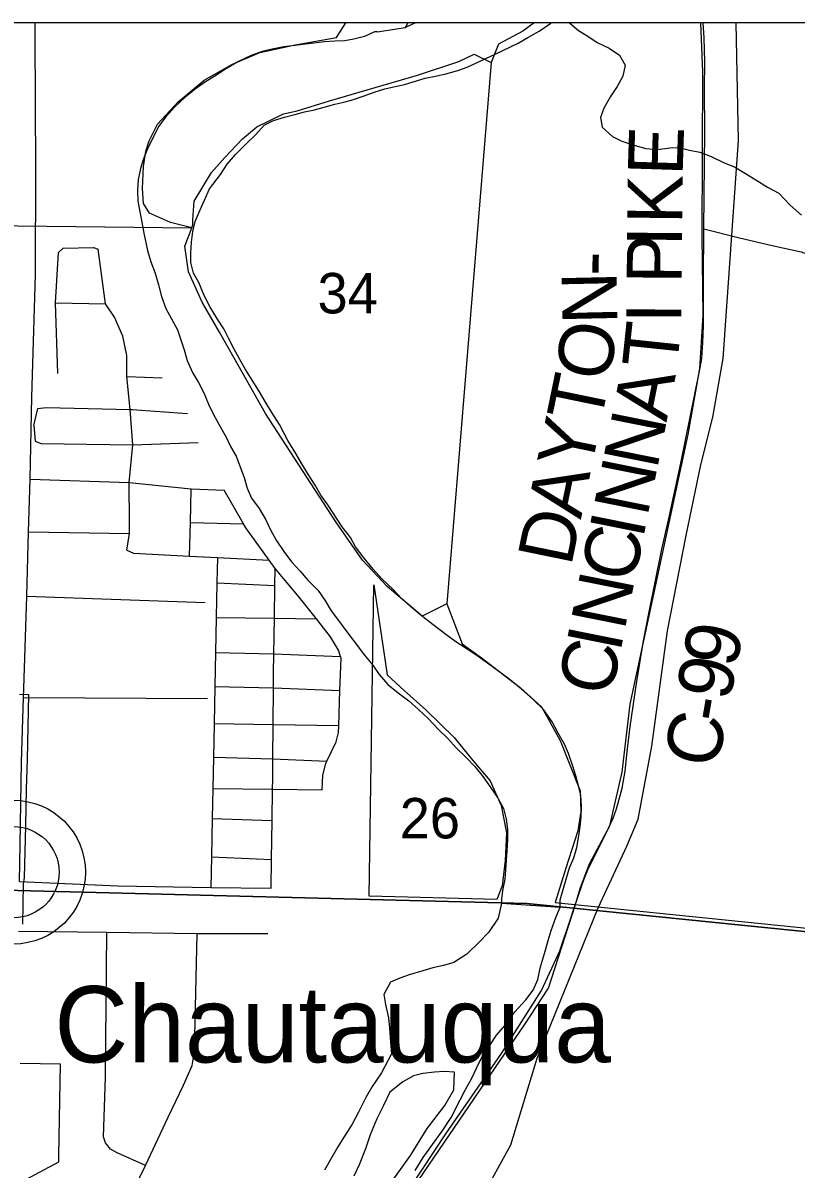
# Model space of a CAD drawing. Extents: x -7.3 to 34, y 0 to 22.
# Drawn here: x 6.43 to 7.229, y 19.714 to 20.9 of the extents above; entities that cross this region are included whole.
import ezdxf

# ---------------------------------------------------------------- set-up
doc = ezdxf.new("R2010")
doc.units = 0
for name, color, linetype in [('GM_X_Corporation', 7, 'Continuous'), ('GM_X_County_Road', 7, 'Continuous'), ('GM_X_County_Road_Text', 7, 'Continuous'), ('GM_X_Major_River', 7, 'Continuous'), ('GM_X_Minor_River', 7, 'Continuous'), ('GM_X_Rail_Line', 7, 'Continuous'), ('GM_X_Section_Text', 7, 'Continuous'), ('GM_X_Township_Road', 7, 'Continuous'), ('GM_X_Unincorporated', 7, 'Continuous'), ('GM_X_Unincorporated_Text', 7, 'Continuous')]:
    doc.layers.add(name, color=color, linetype=linetype)

msp = doc.modelspace()

# ---------------------------------------------------------------- linework, layer by layer
at = {"layer": 'GM_X_Corporation'}
for points in [[(2.7422, 20.0783), (4.2288, 20.048), (4.2328, 20.0479), (4.4762, 20.0428), (4.7954, 20.036), (4.9235, 20.0334), (4.9401, 20.0331), (4.9519, 20.0328), (5.8024, 20.0153), (5.9388, 20.0125), (6.0214, 20.0108), (6.0677, 20.0098), (6.0763, 20.0096), (6.4154, 20.0027), (6.4242, 20.0024), (6.9507, 19.9888), (6.9988, 19.9839), (7.6051, 19.9224), (7.8469, 19.8978), (8.8913, 19.7872), (8.9, 19.7858), (8.9, 20.9), (2.1, 20.9)], [(8.9, 20.9), (4.7796, 20.9), (4.7799, 20.7827), (4.7788, 20.7319), (4.7788, 20.7252), (4.7798, 20.7211), (4.7847, 20.7149), (4.7927, 20.7114), (4.804, 20.71), (4.7977, 20.2101), (4.7954, 20.036), (4.9235, 20.0334), (4.9401, 20.0331), (4.9519, 20.0328), (5.8024, 20.0153), (5.9388, 20.0125), (6.0214, 20.0108), (6.0677, 20.0098), (6.0763, 20.0096), (6.4154, 20.0027), (6.4242, 20.0024), (6.9507, 19.9888), (6.9988, 19.9839), (7.6051, 19.9224)], [(6.4261, 20.2054), (6.4355, 20.2051), (6.4338, 20.1377), (6.433, 20.1071), (6.4325, 20.0881), (6.4321, 20.069), (6.4307, 20.0156), (6.4298, 20.0087), (6.4291, 19.9675)], [(8.9, 14.1), (8.9, 19.7858), (8.8913, 19.7872), (7.8469, 19.8978), (7.6051, 19.9224), (6.9988, 19.9839), (6.9507, 19.9888), (6.4242, 20.0024), (6.4154, 20.0027), (6.0763, 20.0096), (6.0677, 20.0098), (6.0214, 20.0108), (5.9388, 20.0125), (5.8024, 20.0153), (4.9519, 20.0328), (4.9401, 20.0331), (4.9235, 20.0334), (4.7954, 20.036), (4.4762, 20.0428), (4.2328, 20.0479), (4.2288, 20.048), (2.7422, 20.0783)], [(8.9, 19.3924), (8.9, 19.7858), (8.8913, 19.7872), (7.8469, 19.8978), (7.6051, 19.9224), (6.9988, 19.9839), (6.9507, 19.9888), (6.4242, 20.0024), (6.4154, 20.0027), (6.0763, 20.0096), (6.0677, 20.0098), (6.0214, 20.0108), (5.9388, 20.0125), (5.8024, 20.0153), (4.9519, 20.0328), (4.9401, 20.0331), (4.9235, 20.0334), (4.7954, 20.036), (4.4762, 20.0428), (4.2328, 20.0479), (4.2288, 20.048), (2.7422, 20.0783)], [(6.4268, 19.8236), (6.468, 19.8228), (6.4677, 19.8039), (6.4674, 19.7849), (6.4671, 19.766), (6.4668, 19.747), (6.4665, 19.7281), (6.4664, 19.7211), (6.427, 19.6999)]]:
    msp.add_lwpolyline(points, dxfattribs=at)
for points in [[(6.7635, 20.9), (5.7954, 20.9), (5.7947, 20.6973), (6.6043, 20.6878), (6.582, 20.6935), (6.5606, 20.7031), (6.5544, 20.713), (6.5532, 20.7286), (6.5544, 20.7513), (6.5566, 20.7672), (6.5602, 20.7781), (6.5686, 20.7953), (6.5902, 20.8184), (6.6168, 20.8406), (6.6463, 20.8574), (6.6746, 20.8693), (6.7111, 20.8773), (6.7537, 20.8848)], [(7.9348, 20.9), (6.9581, 20.9), (6.9466, 20.8915), (6.9213, 20.878), (6.9137, 20.8592), (6.868, 20.2988), (6.8838, 20.2576), (6.9047, 20.2424), (6.9439, 20.2121), (6.9658, 20.1923), (6.9852, 20.1575), (7.0057, 20.1052), (7.0065, 20.0839), (7.0034, 20.0639), (6.9909, 20.0255), (6.98, 19.9897), (7.8452, 19.9016)], [(6.6043, 20.6878), (6.6051, 20.6912), (6.6052, 20.6961), (6.6067, 20.7154), (6.6247, 20.7453), (6.6383, 20.7606), (6.6565, 20.7799), (6.6715, 20.7925), (6.6991, 20.8059), (6.7131, 20.8091), (6.7467, 20.8194), (6.7855, 20.8307), (6.8377, 20.846), (6.8804, 20.8602), (6.8961, 20.8675), (6.9137, 20.8592), (6.868, 20.2988), (6.8424, 20.2861), (6.8062, 20.3167), (6.7807, 20.3441), (6.7531, 20.3837), (6.6803, 20.4957), (6.6328, 20.58), (6.6148, 20.6111), (6.6007, 20.6424), (6.5971, 20.669)], [(6.7923, 20.3185), (6.8061, 20.2254), (6.8239, 20.2092), (6.8463, 20.1892), (6.8756, 20.1606), (6.8949, 20.1367), (6.9126, 20.1158), (6.9242, 20.0903), (6.9296, 20.0618), (6.9281, 20.0332), (6.925, 20.007), (6.9197, 19.9928), (6.7876, 19.9963)]]:
    msp.add_lwpolyline(points, close=True, dxfattribs=at)
at = {"layer": 'GM_X_County_Road'}
msp.add_line((6.4303, 20.2018), (6.4306, 20.2114), dxfattribs=at)
for points in [[(6.4306, 20.2114), (6.4335, 20.3069), (6.4352, 20.3735), (6.4369, 20.4278), (6.4389, 20.5128), (6.4425, 20.6392), (6.4428, 20.7481), (6.4421, 20.8872), (6.4421, 20.9)], [(6.9991, 19.9834), (7.0078, 20.0083), (7.0105, 20.0162), (7.0144, 20.0253), (7.0196, 20.0355), (7.0279, 20.052), (7.035, 20.0669), (7.0398, 20.0772), (7.0433, 20.0867), (7.0461, 20.0967), (7.049, 20.1082), (7.0521, 20.1256), (7.0544, 20.1458), (7.0573, 20.172), (7.064, 20.2166), (7.0712, 20.2605), (7.0768, 20.2888), (7.0902, 20.3556), (7.097, 20.3856), (7.1097, 20.4443), (7.1292, 20.5398), (7.1314, 20.5529), (7.1325, 20.5693), (7.1332, 20.5864), (7.1333, 20.6343), (7.1337, 20.6869), (7.1347, 20.7878), (7.1343, 20.8318), (7.1345, 20.86), (7.1339, 20.8844), (7.133, 20.9)], [(6.4262, 20.0115), (6.4267, 20.0499), (6.4282, 20.1351), (6.4303, 20.2018)]]:
    msp.add_lwpolyline(points, dxfattribs=at)
at = {"layer": 'GM_X_Major_River'}
for p, q in [((6.796, 20.8909), (6.8252, 20.8952)), ((6.9245, 19.9892), (6.985, 19.9851))]:
    msp.add_line(p, q, dxfattribs=at)
for points in [[(6.7736, 20.358), (6.7681, 20.3676), (6.7595, 20.3784), (6.7448, 20.4014), (6.7377, 20.4114), (6.7319, 20.4218), (6.7248, 20.4325), (6.7178, 20.4437), (6.7116, 20.4544), (6.7035, 20.4679), (6.6947, 20.4844), (6.6869, 20.4967), (6.68, 20.5082), (6.673, 20.5201), (6.6667, 20.5304), (6.6597, 20.5412), (6.6538, 20.5516), (6.6479, 20.5623), (6.6421, 20.5738), (6.6373, 20.5834), (6.6307, 20.5934), (6.6233, 20.606), (6.6171, 20.6179), (6.6113, 20.6313), (6.6061, 20.6409), (6.6033, 20.652), (6.6031, 20.6622), (6.6037, 20.6732), (6.6051, 20.6842), (6.6075, 20.6944), (6.6127, 20.7065), (6.6174, 20.7167), (6.6226, 20.7284), (6.6339, 20.743), (6.6406, 20.7539), (6.6495, 20.7639), (6.6599, 20.7744), (6.67, 20.7841), (6.6789, 20.7942), (6.6885, 20.7989), (6.7, 20.8025), (6.7107, 20.8054), (6.7206, 20.8079), (6.7309, 20.8099), (6.7412, 20.8128), (6.7519, 20.816), (6.7614, 20.8181), (6.7714, 20.8206), (6.7824, 20.8246), (6.7928, 20.8282), (6.8039, 20.8318), (6.8145, 20.8343), (6.8241, 20.8364), (6.8455, 20.8428), (6.8561, 20.8449), (6.8668, 20.8474), (6.8794, 20.8506), (6.889, 20.8542), (6.9081, 20.8633), (6.9177, 20.8677), (6.9415, 20.8791), (6.9515, 20.885), (6.9634, 20.8916), (6.9753, 20.8997), (6.9756, 20.9)], [(6.8252, 20.8952), (6.826, 20.8971), (6.8275, 20.9)], [(6.8357, 20.9), (6.8332, 20.8989), (6.8252, 20.8952)], [(6.796, 20.8909), (6.7932, 20.8909), (6.7829, 20.8861), (6.7718, 20.8833), (6.7623, 20.8815), (6.752, 20.881), (6.7413, 20.8804), (6.7303, 20.8791), (6.6995, 20.8751), (6.6873, 20.873), (6.677, 20.8705), (6.6655, 20.8662), (6.6525, 20.86), (6.6402, 20.853), (6.6279, 20.8449), (6.6183, 20.8389), (6.6075, 20.8315), (6.5971, 20.823), (6.5866, 20.8133), (6.5773, 20.8029), (6.5699, 20.7927), (6.5648, 20.7829), (6.5589, 20.7713), (6.5541, 20.7592), (6.5512, 20.7494), (6.5487, 20.738), (6.5481, 20.7267), (6.5483, 20.716), (6.5504, 20.7046), (6.5524, 20.6939), (6.5545, 20.6825), (6.5583, 20.6646), (6.5619, 20.6527), (6.5662, 20.6409), (6.5698, 20.629), (6.573, 20.6168), (6.5773, 20.6046), (6.5832, 20.5939), (6.5894, 20.5824), (6.593, 20.572), (6.5963, 20.5617), (6.5995, 20.5506), (6.6049, 20.5384), (6.6112, 20.528), (6.6167, 20.5173), (6.6214, 20.5054), (6.6262, 20.4955), (6.6324, 20.484), (6.6397, 20.4713), (6.6441, 20.4617), (6.65, 20.4517), (6.6547, 20.4395), (6.6583, 20.4296), (6.6615, 20.4185), (6.6659, 20.4082), (6.6737, 20.3974), (6.6807, 20.3859), (6.6854, 20.3755), (6.6913, 20.3648), (6.6994, 20.3532), (6.7072, 20.3425), (6.7161, 20.3328), (6.7243, 20.3232), (6.7347, 20.3127), (6.7418, 20.3027), (6.7484, 20.2916), (6.7558, 20.2816), (6.7636, 20.2712), (6.771, 20.2612), (6.7828, 20.2458), (6.7914, 20.2354), (6.798, 20.2257), (6.8069, 20.2153), (6.8174, 20.2068), (6.8287, 20.1986), (6.8387, 20.1897), (6.8488, 20.18), (6.8589, 20.1692), (6.8689, 20.1595), (6.8775, 20.1499), (6.8876, 20.1402), (6.8969, 20.1305), (6.9054, 20.1197), (6.9135, 20.1086), (6.9202, 20.0986), (6.9264, 20.0871), (6.9293, 20.076), (6.9306, 20.0653), (6.9307, 20.0547), (6.9298, 20.0437), (6.9292, 20.0335), (6.9286, 20.0236), (6.9277, 20.0141), (6.9256, 20.0039), (6.9244, 19.994), (6.9245, 19.9892)], [(6.985, 19.9851), (6.985, 19.9926), (6.9883, 20.0032), (6.9911, 20.0141), (6.9948, 20.0258), (6.9991, 20.036), (7.0024, 20.0466), (7.0045, 20.0587), (7.0058, 20.0685), (7.0068, 20.0784), (7.007, 20.089), (7.0065, 20.1008), (7.004, 20.1104), (7.0011, 20.121), (6.9983, 20.131), (6.9936, 20.144), (6.9896, 20.1535), (6.983, 20.1651), (6.9768, 20.1769), (6.9679, 20.1896), (6.9574, 20.1997), (6.9451, 20.2106), (6.932, 20.2214), (6.9204, 20.23), (6.9099, 20.2374), (6.9002, 20.2444), (6.8878, 20.2526), (6.8773, 20.2596), (6.8668, 20.267), (6.8537, 20.2772), (6.8432, 20.2853), (6.8327, 20.2942), (6.8215, 20.3039), (6.8119, 20.314), (6.8007, 20.3248), (6.7917, 20.3349), (6.7825, 20.346), (6.7736, 20.358)], [(6.9245, 19.9892), (6.9208, 19.9736), (6.9109, 19.9586), (6.9015, 19.949), (6.8887, 19.9364), (6.8752, 19.9277), (6.8645, 19.9245), (6.8534, 19.9221), (6.8431, 19.919), (6.829, 19.9148), (6.8194, 19.9116), (6.8095, 19.9073), (6.8027, 19.8945), (6.8043, 19.8843), (6.8074, 19.8705), (6.8086, 19.8598), (6.8097, 19.8454), (6.8106, 19.8332), (6.8002, 19.8137), (6.7907, 19.7995), (6.784, 19.7879), (6.7767, 19.7729), (6.77, 19.7606), (6.7621, 19.7479), (6.755, 19.737), (6.7474, 19.7232), (6.7414, 19.7127)], [(6.8351, 19.7126), (6.8434, 19.7261), (6.8532, 19.7395), (6.8631, 19.7533), (6.8722, 19.7675), (6.8817, 19.7855), (6.8873, 19.7964), (6.8937, 19.808), (6.8985, 19.8185), (6.9049, 19.8312), (6.9128, 19.8424), (6.9191, 19.8525), (6.9285, 19.8633), (6.9383, 19.8767), (6.9497, 19.889), (6.9571, 19.899), (6.962, 19.9103), (6.9646, 19.9231), (6.9687, 19.9371), (6.9725, 19.9506), (6.9758, 19.9608), (6.9807, 19.9744), (6.985, 19.9851)], [(6.6796, 19.5142), (6.6913, 19.5336), (6.7091, 19.5506), (6.7249, 19.5745), (6.7408, 19.6022), (6.7577, 19.6238), (6.775, 19.6458), (6.7927, 19.6723), (6.8113, 19.7014), (6.8302, 19.7279), (6.8476, 19.756), (6.8657, 19.7798), (6.8752, 19.7959), (6.8757, 19.8141)], [(6.8757, 19.8141), (6.8651, 19.8151), (6.8552, 19.8142), (6.843, 19.8127), (6.8335, 19.8106), (6.8223, 19.8044), (6.8091, 19.7934), (6.8023, 19.7799), (6.7955, 19.766), (6.7886, 19.7495), (6.7837, 19.7348), (6.7772, 19.7182), (6.7716, 19.7066)]]:
    msp.add_lwpolyline(points, dxfattribs=at)
at = {"layer": 'GM_X_Minor_River'}
msp.add_lwpolyline([(6.9946, 20.9), (7.0041, 20.892), (7.0138, 20.8864), (7.0234, 20.8796), (7.0358, 20.8739), (7.0465, 20.8667), (7.0523, 20.8562), (7.05, 20.8449), (7.0439, 20.8341), (7.0371, 20.8237), (7.0302, 20.8118), (7.0269, 20.802), (7.0284, 20.7921), (7.0391, 20.7826), (7.0488, 20.7777), (7.0627, 20.7731), (7.0736, 20.7701), (7.0861, 20.7689), (7.0983, 20.7708), (7.1078, 20.7712), (7.1187, 20.7685), (7.1293, 20.7663), (7.1413, 20.7617), (7.1547, 20.7552), (7.1652, 20.751), (7.1767, 20.7442), (7.1872, 20.7378), (7.1994, 20.7301), (7.211, 20.7237), (7.2227, 20.7115), (7.2345, 20.7012)], dxfattribs=at)
at = {"layer": 'GM_X_Rail_Line'}
for points in [[(7.0007, 19.9866), (7.0059, 20.0052), (7.0155, 20.0297), (7.0364, 20.0693), (7.0493, 20.1247), (7.0573, 20.195), (7.1175, 20.4741), (7.1295, 20.5424), (7.133, 20.5977), (7.1318, 20.6796), (7.1327, 20.8494), (7.1306, 20.9)], [(7.0244, 19.9842), (7.0539, 20.048), (7.0656, 20.0761), (7.0797, 20.1515), (7.0959, 20.2709), (7.1152, 20.3696), (7.1305, 20.4428), (7.1428, 20.4919), (7.1534, 20.5527), (7.1694, 20.7784), (7.1671, 20.9)], [(5.868, 17.8207), (5.9555, 17.9755), (6.0854, 18.1924), (6.1049, 18.2207), (6.1907, 18.5297), (6.2198, 18.5831), (6.3749, 18.9112), (6.5068, 19.2158), (6.632, 19.4007), (6.6947, 19.4942), (6.797, 19.6412), (6.9489, 19.8641), (6.9731, 19.9013), (7.0007, 19.9866)], [(6.9034, 19.683), (6.934, 19.7392), (6.9614, 19.8286), (6.9798, 19.8747), (7.0244, 19.9842)]]:
    msp.add_lwpolyline(points, dxfattribs=at)
at = {"layer": 'GM_X_Township_Road'}
for p, q in [((6.4633, 20.6105), (6.515, 20.6092)), ((6.5369, 20.534), (6.5734, 20.5326)), ((6.5424, 20.4998), (6.5997, 20.4957)), ((6.5431, 20.4634), (6.6109, 20.4659)), ((6.5397, 20.3827), (6.5395, 20.4243)), ((6.6027, 20.383), (6.6577, 20.3816)), ((6.4352, 20.3735), (6.5398, 20.3716)), ((6.6302, 20.3206), (6.6901, 20.318)), ((6.4335, 20.3069), (6.618, 20.3003)), ((6.4303, 20.2018), (6.6203, 20.2008)), ((6.6253, 20.0766), (6.6873, 20.0748)), ((6.6245, 20.0371), (6.6867, 20.0342)), ((6.9959, 19.9737), (6.9991, 19.9834))]:
    msp.add_line(p, q, dxfattribs=at)
for points in [[(7.1337, 20.6869), (7.1706, 20.6775), (7.2044, 20.6696), (7.2341, 20.6632), (7.2654, 20.6518), (7.2976, 20.6492), (7.3146, 20.6481), (7.3494, 20.6426), (7.362, 20.6389), (7.3671, 20.6383), (7.3727, 20.6404), (7.3743, 20.6415)], [(6.4657, 20.5371), (6.4633, 20.6105), (6.4662, 20.6624), (6.4712, 20.6669), (6.5027, 20.6675), (6.5072, 20.6659)], [(6.5395, 20.4243), (6.5431, 20.4634), (6.5405, 20.4999), (6.5369, 20.534), (6.5371, 20.5557), (6.5329, 20.5758), (6.5241, 20.5954), (6.515, 20.6092), (6.5072, 20.6659)], [(6.4408, 20.4835), (6.4449, 20.5011), (6.4537, 20.5021), (6.5405, 20.4999), (6.5424, 20.4998)], [(6.4408, 20.4835), (6.4424, 20.4673), (6.4484, 20.4649), (6.5431, 20.4634)], [(6.4369, 20.4278), (6.5395, 20.4243), (6.6035, 20.4178), (6.6377, 20.4165)], [(6.6018, 20.3483), (6.6027, 20.383), (6.6035, 20.4178)], [(6.7388, 20.1065), (6.7395, 20.1217), (6.7428, 20.1338), (6.7439, 20.1361), (6.7534, 20.156), (6.7559, 20.1658), (6.7561, 20.173), (6.7571, 20.2091), (6.7585, 20.2425), (6.7579, 20.2445), (6.756, 20.2509), (6.7475, 20.2647), (6.733, 20.2832), (6.7153, 20.3058), (6.6904, 20.3355), (6.6841, 20.3442), (6.6601, 20.3774), (6.6577, 20.3816), (6.6377, 20.4165)], [(6.5371, 20.3545), (6.5398, 20.3716), (6.5397, 20.3827)], [(6.5371, 20.3545), (6.5438, 20.3513), (6.6018, 20.3483), (6.6307, 20.3468), (6.6841, 20.3442)], [(6.6307, 20.3468), (6.6302, 20.3206), (6.6295, 20.2849), (6.6288, 20.2485), (6.6281, 20.2132), (6.6274, 20.1749), (6.6274, 20.1741), (6.6267, 20.1403), (6.626, 20.1077), (6.6253, 20.0766), (6.6245, 20.0371), (6.6238, 20.0055)], [(6.6864, 20.0045), (6.6867, 20.0342), (6.6873, 20.0748), (6.6877, 20.1071), (6.6878, 20.1173), (6.688, 20.1385), (6.6883, 20.174), (6.6886, 20.2118), (6.6887, 20.2273), (6.689, 20.2471), (6.6896, 20.284), (6.6901, 20.318), (6.6904, 20.3355)], [(6.6295, 20.2849), (6.6896, 20.284), (6.733, 20.2832)], [(6.6288, 20.2485), (6.689, 20.2471), (6.7579, 20.2445)], [(6.6281, 20.2132), (6.6886, 20.2118), (6.7571, 20.2091)], [(6.6274, 20.1749), (6.6883, 20.174), (6.7561, 20.173)], [(6.6267, 20.1403), (6.688, 20.1385), (6.7439, 20.1361)], [(6.626, 20.1077), (6.6877, 20.1071), (6.7388, 20.1065)], [(6.4262, 20.0115), (6.5277, 20.0071), (6.6238, 20.0055), (6.6864, 20.0045)], [(6.7702, 19.5995), (6.8172, 19.6751), (6.8668, 19.7503), (6.9245, 19.8334), (6.9659, 19.8989), (6.9847, 19.9399), (6.9959, 19.9737)], [(6.4251, 19.9601), (6.5165, 19.959), (6.6098, 19.9576), (6.6829, 19.9576)], [(6.5562, 19.7178), (6.527, 19.7308), (6.5201, 19.7346), (6.515, 19.7411), (6.513, 19.7474), (6.5148, 19.809), (6.5165, 19.959)], [(6.5142, 19.631), (6.5562, 19.7178), (6.5796, 19.7676), (6.5957, 19.8007), (6.6044, 19.8213), (6.607, 19.8357), (6.6098, 19.9576)]]:
    msp.add_lwpolyline(points, dxfattribs=at)
at = {"layer": 'GM_X_Unincorporated'}
for radius in [0.0744, 0.0472]:
    msp.add_circle((6.4198, 20.0212), radius, dxfattribs=at)

# ---------------------------------------------------------------- texts
at = {"layer": 'GM_X_County_Road_Text'}
for s, rotation, p in [('E', 88.1697, (7.1116, 20.7414)), ('K', 89.3588, (7.1111, 20.6917)), ('P', 89.5208, (7.1106, 20.63)), ('I', 89.5276, (7.1109, 20.6684)), ('-', 88.7588, (7.0433, 20.6378)), ('N', 91.2713, (7.0444, 20.5885)), ('I', 89.6704, (7.1103, 20.5892)), ('T', 84.0101, (7.1055, 20.5408)), ('O', 80.8484, (7.0356, 20.5279)), ('T', 78.3638, (7.0266, 20.4836)), ('A', 78.7734, (7.0949, 20.4862)), ('N', 78.6703, (7.0851, 20.437)), ('Y', 78.3579, (7.0165, 20.4346)), ('N', 78.659, (7.0752, 20.388)), ('A', 78.363, (7.0064, 20.3856)), ('D', 78.3614, (6.9963, 20.3367)), ('I', 78.6617, (7.0707, 20.3651)), ('C', 78.6607, (7.0615, 20.3194)), ('N', 78.6592, (7.0516, 20.2703)), ('I', 78.6578, (7.0471, 20.2475)), ('9', 79.0044, (7.1669, 20.2314)), ('C', 78.6621, (7.0379, 20.2017)), ('9', 79.232, (7.1604, 20.1971)), ('-', 80.3129, (7.1565, 20.1743)), ('C', 78.8573, (7.1472, 20.127))]:
    msp.add_text(s, height=0.0568, rotation=rotation, dxfattribs=at).set_placement(p)
at = {"layer": 'GM_X_Section_Text'}
for s, p in [('34', (6.7342, 20.5994)), ('26', (6.8192, 20.0561))]:
    msp.add_text(s, height=0.04186, rotation=0, dxfattribs=at).set_placement(p)
at = {"layer": 'GM_X_Unincorporated_Text'}
msp.add_text('Chautauqua', height=0.07898, rotation=0, dxfattribs=at).set_placement((6.4621, 19.8243))

doc.saveas('drawing.dxf')
